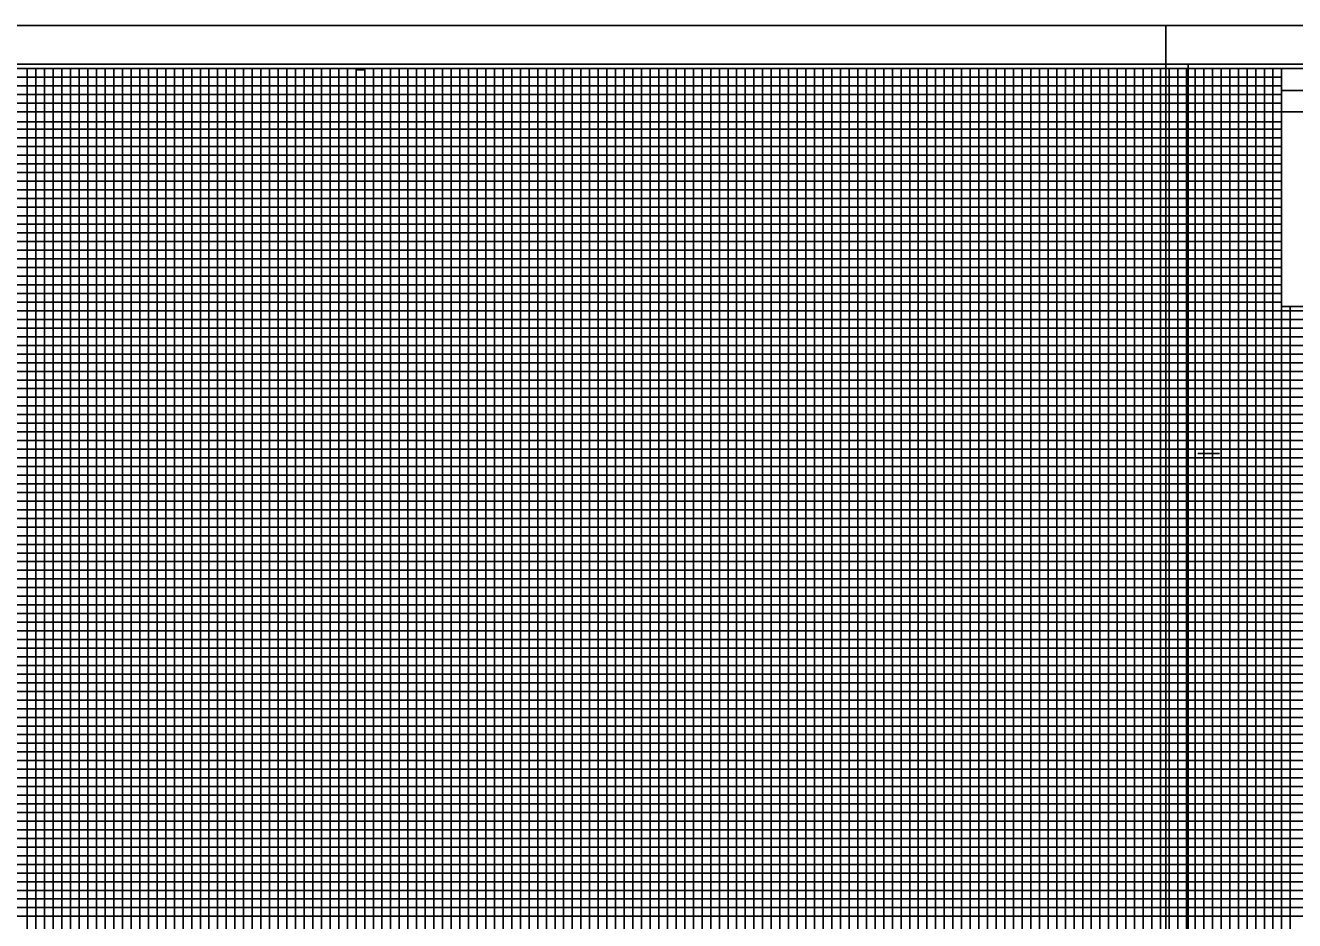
# Model space of a CAD drawing. Extents: x 2345490 to 2436403, y 465165 to 573888.
# Drawn here: x 2385091 to 2385824, y 515670 to 516188 of the extents above; entities that cross this region are included whole.
import ezdxf

# ---------------------------------------------------------------- set-up
doc = ezdxf.new("R2010")
doc.units = 0
for name, color, linetype in [('Old_Level_18', 7, 'Continuous'), ('Old_Level_40', 7, 'Continuous'), ('Old_Level_41', 7, 'Continuous'), ('Old_Level_42', 7, 'Continuous'), ('Old_Level_43', 7, 'Continuous'), ('Old_Level_50', 7, 'Continuous'), ('Old_Level_51', 7, 'Continuous')]:
    doc.layers.add(name, color=color, linetype=linetype)

msp = doc.modelspace()

# ---------------------------------------------------------------- linework, layer by layer
at = {"layer": 'Old_Level_18'}
msp.add_lwpolyline([(2386016.79875, 516162.5265), (2384516.79875, 516162.5265), (2384516.79875, 515112.5265), (2386016.79875, 515112.5265)], close=True, dxfattribs=at)
at = {"layer": 'Old_Level_40'}
msp.add_line((2385816.74875, 516149.9765), (2386016.79875, 516149.9765), dxfattribs=at)
for points in [[(2385816.74875, 516162.5265), (2386016.79875, 516162.5265), (2386016.79875, 516137.4765), (2385816.74875, 516137.4765)], [(2385816.74875, 516137.4765), (2385916.79875, 516137.4765), (2385916.79875, 516024.9765), (2385816.74875, 516024.9765)]]:
    msp.add_lwpolyline(points, close=True, dxfattribs=at)
at = {"layer": 'Old_Level_41'}
msp.add_line((2385768.29875, 515940.0265), (2385780.79875, 515940.0265), dxfattribs=at)
for points in [[(2385091.79875, 515137.5265), (2385091.79875, 516162.5265), (2385141.79875, 516162.5265), (2385141.79875, 515137.5265)], [(2385116.79875, 515137.5265), (2385116.79875, 516162.5265), (2385166.79875, 516162.5265), (2385166.79875, 515137.5265)], [(2385191.79875, 515137.5265), (2385191.79875, 516162.5265), (2385241.79875, 516162.5265), (2385241.79875, 515137.5265)], [(2385216.79875, 515137.5265), (2385216.79875, 516162.5265), (2385266.79875, 516162.5265), (2385266.79875, 515137.5265)], [(2385291.79875, 515137.5265), (2385291.79875, 516162.5265), (2385341.79875, 516162.5265), (2385341.79875, 515137.5265)], [(2385316.79875, 515137.5265), (2385316.79875, 516162.5265), (2385366.79875, 516162.5265), (2385366.79875, 515137.5265)], [(2385391.79875, 515137.5265), (2385391.79875, 516162.5265), (2385441.79875, 516162.5265), (2385441.79875, 515137.5265)], [(2385416.79875, 515137.5265), (2385416.79875, 516162.5265), (2385466.79875, 516162.5265), (2385466.79875, 515137.5265)], [(2385491.79875, 515137.5265), (2385491.79875, 516162.5265), (2385541.79875, 516162.5265), (2385541.79875, 515137.5265)], [(2385516.79875, 515137.5265), (2385516.79875, 516162.5265), (2385566.79875, 516162.5265), (2385566.79875, 515137.5265)], [(2385591.79875, 515137.5265), (2385591.79875, 516162.5265), (2385641.79875, 516162.5265), (2385641.79875, 515137.5265)], [(2385616.79875, 515137.5265), (2385616.79875, 516162.5265), (2385666.79875, 516162.5265), (2385666.79875, 515137.5265)], [(2385691.79875, 515137.5265), (2385691.79875, 516162.5265), (2385741.79875, 516162.5265), (2385741.79875, 515137.5265)], [(2385716.79875, 515137.5265), (2385716.79875, 516162.5265), (2385766.79875, 516162.5265), (2385766.79875, 515137.5265)], [(2385791.79875, 515137.5265), (2385791.79875, 516162.5265)], [(2385816.79875, 515137.5265), (2385816.79875, 516162.5265), (2385843.09875, 516162.5265)], [(2384516.79875, 516112.5265), (2385816.74875, 516112.5265)], [(2385816.74875, 516062.5265), (2384516.79875, 516062.5265), (2384516.79875, 516012.4765), (2386016.79875, 516012.4765)], [(2386016.79875, 515987.5265), (2384516.79875, 515987.5265), (2384516.79875, 516037.5265), (2385816.74875, 516037.5265)], [(2386016.79875, 515962.5265), (2384516.79875, 515962.5265), (2384516.79875, 515912.5265), (2386016.79875, 515912.5265)], [(2386016.79875, 515887.5265), (2384516.79875, 515887.5265), (2384516.79875, 515937.5265), (2386016.79875, 515937.5265)], [(2386016.79875, 515862.5265), (2384516.79875, 515862.5265), (2384516.79875, 515812.5265), (2386016.79875, 515812.5265)], [(2386016.79875, 515762.5265), (2384516.79875, 515762.5265), (2384516.79875, 515712.5265), (2386016.79875, 515712.5265)]]:
    msp.add_lwpolyline(points, dxfattribs=at)
at = {"layer": 'Old_Level_42'}
for points in [[(2385816.74875, 516087.5265), (2384516.89875, 516087.5265), (2384516.89875, 516137.4765), (2385816.74875, 516137.4765)], [(2386016.79875, 515787.5265), (2384516.79875, 515787.5265), (2384516.79875, 515837.5265), (2386016.79875, 515837.5265)], [(2386016.79875, 515687.5265), (2384516.79875, 515687.5265), (2384516.79875, 515737.5265), (2386016.79875, 515737.5265)]]:
    msp.add_lwpolyline(points, dxfattribs=at)
at = {"layer": 'Old_Level_43'}
for p, q in [((2385966.79875, 515982.5265), (2384566.79875, 515982.5265)), ((2384566.79875, 515977.5265), (2385966.79875, 515977.5265)), ((2385966.79875, 515957.5265), (2384566.79875, 515957.5265))]:
    msp.add_line(p, q, dxfattribs=at)
for points in [[(2385816.74875, 516157.5265), (2384566.79875, 516157.5265), (2384566.79875, 516152.5265), (2385816.74875, 516152.5265)], [(2385096.79875, 515137.5265), (2385096.79875, 516162.5265), (2385101.79875, 516162.5265), (2385101.79875, 515137.5265)], [(2385106.79875, 515137.5265), (2385106.79875, 516162.5265), (2385111.79875, 516162.5265), (2385111.79875, 515137.5265)], [(2385121.79875, 515137.5265), (2385121.79875, 516162.5265), (2385126.79875, 516162.5265), (2385126.79875, 515137.5265)], [(2385131.79875, 515137.5265), (2385131.79875, 516162.5265), (2385136.79875, 516162.5265), (2385136.79875, 515137.5265)], [(2385146.79875, 515137.5265), (2385146.79875, 516162.5265), (2385151.79875, 516162.5265), (2385151.79875, 515137.5265)], [(2385156.79875, 515137.5265), (2385156.79875, 516162.5265), (2385161.79875, 516162.5265), (2385161.79875, 515137.5265)], [(2385171.79875, 515137.5265), (2385171.79875, 516162.5265), (2385176.79875, 516162.5265), (2385176.79875, 515137.5265)], [(2385181.79875, 515137.5265), (2385181.79875, 516162.5265), (2385186.79875, 516162.5265), (2385186.79875, 515137.5265)], [(2385196.79875, 515137.5265), (2385196.79875, 516162.5265), (2385201.79875, 516162.5265), (2385201.79875, 515137.5265)], [(2385206.79875, 515137.5265), (2385206.79875, 516162.5265), (2385211.79875, 516162.5265), (2385211.79875, 515137.5265)], [(2385221.79875, 515137.5265), (2385221.79875, 516162.5265), (2385226.79875, 516162.5265), (2385226.79875, 515137.5265)], [(2385231.79875, 515137.5265), (2385231.79875, 516162.5265), (2385236.79875, 516162.5265), (2385236.79875, 515137.5265)], [(2385246.79875, 515137.5265), (2385246.79875, 516162.5265), (2385251.79875, 516162.5265), (2385251.79875, 515137.5265)], [(2385256.79875, 515137.5265), (2385256.79875, 516162.5265), (2385261.79875, 516162.5265), (2385261.79875, 515137.5265)], [(2385271.79875, 515137.5265), (2385271.79875, 516162.5265), (2385276.79875, 516162.5265), (2385276.79875, 515137.5265)], [(2385281.79875, 515137.5265), (2385281.79875, 516161.9265), (2385286.79875, 516161.9265), (2385286.79875, 515137.5265)], [(2385296.79875, 515137.5265), (2385296.79875, 516162.5265), (2385301.79875, 516162.5265), (2385301.79875, 515137.5265)], [(2385306.79875, 515137.5265), (2385306.79875, 516162.5265), (2385311.79875, 516162.5265), (2385311.79875, 515137.5265)], [(2385321.79875, 515137.5265), (2385321.79875, 516162.5265), (2385326.79875, 516162.5265), (2385326.79875, 515137.5265)], [(2385331.79875, 515137.5265), (2385331.79875, 516162.5265), (2385336.79875, 516162.5265), (2385336.79875, 515137.5265)], [(2385346.79875, 515137.5265), (2385346.79875, 516162.5265), (2385351.79875, 516162.5265), (2385351.79875, 515137.5265)], [(2385356.79875, 515137.5265), (2385356.79875, 516162.5265), (2385361.79875, 516162.5265), (2385361.79875, 515137.5265)], [(2385371.79875, 515137.5265), (2385371.79875, 516162.5265), (2385376.79875, 516162.5265), (2385376.79875, 515137.5265)], [(2385381.79875, 515137.5265), (2385381.79875, 516162.5265), (2385386.79875, 516162.5265), (2385386.79875, 515137.5265)], [(2385396.79875, 515137.5265), (2385396.79875, 516162.5265), (2385401.79875, 516162.5265), (2385401.79875, 515137.5265)], [(2385406.79875, 515137.5265), (2385406.79875, 516162.5265), (2385411.79875, 516162.5265), (2385411.79875, 515137.5265)], [(2385421.79875, 515137.5265), (2385421.79875, 516162.5265), (2385426.79875, 516162.5265), (2385426.79875, 515137.5265)], [(2385431.79875, 515137.5265), (2385431.79875, 516162.5265), (2385436.79875, 516162.5265), (2385436.79875, 515137.5265)], [(2385446.79875, 515137.5265), (2385446.79875, 516162.5265), (2385451.79875, 516162.5265), (2385451.79875, 515137.5265)], [(2385456.79875, 515137.5265), (2385456.79875, 516162.5265), (2385461.79875, 516162.5265), (2385461.79875, 515137.5265)], [(2385471.79875, 515137.5265), (2385471.79875, 516162.5265), (2385476.79875, 516162.5265), (2385476.79875, 515137.5265)], [(2385481.79875, 515137.5265), (2385481.79875, 516162.5265), (2385486.79875, 516162.5265), (2385486.79875, 515137.5265)], [(2385496.79875, 515137.5265), (2385496.79875, 516162.5265), (2385501.79875, 516162.5265), (2385501.79875, 515137.5265)], [(2385506.79875, 515137.5265), (2385506.79875, 516162.5265), (2385511.79875, 516162.5265), (2385511.79875, 515137.5265)], [(2385521.79875, 515137.5265), (2385521.79875, 516162.5265), (2385526.79875, 516162.5265), (2385526.79875, 515137.5265)], [(2385531.79875, 515137.5265), (2385531.79875, 516162.5265), (2385536.79875, 516162.5265), (2385536.79875, 515137.5265)], [(2385546.79875, 515137.5265), (2385546.79875, 516162.5265), (2385551.79875, 516162.5265), (2385551.79875, 515137.5265)], [(2385556.79875, 515137.5265), (2385556.79875, 516162.5265), (2385561.79875, 516162.5265), (2385561.79875, 515137.5265)], [(2385571.79875, 515137.5265), (2385571.79875, 516162.5265), (2385576.79875, 516162.5265), (2385576.79875, 515137.5265)], [(2385581.79875, 515137.5265), (2385581.79875, 516162.5265), (2385586.79875, 516162.5265), (2385586.79875, 515137.5265)], [(2385596.79875, 515137.5265), (2385596.79875, 516162.5265), (2385601.79875, 516162.5265), (2385601.79875, 515137.5265)], [(2385606.79875, 515137.5265), (2385606.79875, 516162.5265), (2385611.79875, 516162.5265), (2385611.79875, 515137.5265)], [(2385621.79875, 515137.5265), (2385621.79875, 516162.5265), (2385626.79875, 516162.5265), (2385626.79875, 515137.5265)], [(2385631.79875, 515137.5265), (2385631.79875, 516162.5265), (2385636.79875, 516162.5265), (2385636.79875, 515137.5265)], [(2385646.79875, 515137.5265), (2385646.79875, 516162.5265), (2385651.79875, 516162.5265), (2385651.79875, 515137.5265)], [(2385656.79875, 515137.5265), (2385656.79875, 516162.5265), (2385661.79875, 516162.5265), (2385661.79875, 515137.5265)], [(2385671.79875, 515137.5265), (2385671.79875, 516162.5265), (2385676.79875, 516162.5265), (2385676.79875, 515137.5265)], [(2385681.79875, 515137.5265), (2385681.79875, 516162.5265), (2385686.79875, 516162.5265), (2385686.79875, 515137.5265)], [(2385696.79875, 515137.5265), (2385696.79875, 516162.5265), (2385701.79875, 516162.5265), (2385701.79875, 515137.5265)], [(2385706.79875, 515137.5265), (2385706.79875, 516162.5265), (2385711.79875, 516162.5265), (2385711.79875, 515137.5265)], [(2385721.79875, 515137.5265), (2385721.79875, 516162.5265), (2385726.79875, 516162.5265), (2385726.79875, 515137.5265)], [(2385731.79875, 515137.5265), (2385731.79875, 516162.5265), (2385736.79875, 516162.5265), (2385736.79875, 515137.5265)], [(2385746.79875, 515137.5265), (2385746.79875, 516162.5265), (2385751.79875, 516162.5265), (2385751.79875, 515137.5265)], [(2385756.79875, 515137.5265), (2385756.79875, 516162.5265), (2385761.79875, 516162.5265), (2385761.79875, 515137.5265)], [(2385771.79875, 515137.5265), (2385771.79875, 516162.5265), (2385776.79875, 516162.5265), (2385776.79875, 515137.5265)], [(2385781.79875, 515137.5265), (2385781.79875, 516162.5265), (2385786.79875, 516162.5265), (2385786.79875, 515137.5265)], [(2385796.79875, 515137.5265), (2385796.79875, 516162.5265), (2385801.79875, 516162.5265), (2385801.79875, 515137.5265)], [(2385806.79875, 515137.5265), (2385806.79875, 516162.5265), (2385811.79875, 516162.5265), (2385811.79875, 515137.5265)], [(2385816.74875, 516147.5265), (2384566.79875, 516147.5265), (2384566.79875, 516142.5265), (2385816.74875, 516142.5265)], [(2385816.74875, 516131.7765), (2384567.79875, 516131.7765), (2384567.79875, 516127.5265), (2385816.74875, 516127.5265)], [(2385816.74875, 516122.5265), (2384566.79875, 516122.5265), (2384566.79875, 516117.5265), (2385816.74875, 516117.5265)], [(2385816.74875, 516107.5265), (2384566.79875, 516107.5265), (2384566.79875, 516102.5265), (2385816.74875, 516102.5265)], [(2385816.74875, 516097.5265), (2384566.79875, 516097.5265), (2384566.79875, 516092.5265), (2385816.74875, 516092.5265)], [(2385816.74875, 516082.5265), (2384566.79875, 516082.5265), (2384566.79875, 516077.5265), (2385816.74875, 516077.5265)], [(2385816.74875, 516072.5265), (2384566.79875, 516072.5265), (2384566.79875, 516067.5265), (2385816.74875, 516067.5265)], [(2385816.74875, 516057.5265), (2384566.79875, 516057.5265), (2384566.79875, 516052.5265), (2385816.74875, 516052.5265)], [(2385816.74875, 516047.5265), (2384566.79875, 516047.5265), (2384566.79875, 516042.5265), (2385816.74875, 516042.5265)], [(2385816.74875, 516032.5265), (2384566.79875, 516032.5265), (2384566.79875, 516027.5265), (2385816.74875, 516027.5265)], [(2385821.79875, 515137.5265), (2385821.79875, 516024.9765)], [(2385966.79875, 516022.5265), (2384566.79875, 516022.5265), (2384566.79875, 516022.5265), (2384566.79875, 516002.5265), (2385966.79875, 516002.5265)], [(2384566.79875, 516017.5265), (2385966.79875, 516017.5265)], [(2385966.79875, 516007.5265), (2384566.79875, 516007.5265)], [(2385966.79875, 515997.5265), (2384566.79875, 515997.5265), (2384566.79875, 515992.5265), (2385966.79875, 515992.5265)], [(2385966.79875, 515972.5265), (2384566.79875, 515972.5265), (2384566.79875, 515967.5265), (2385966.79875, 515967.5265)], [(2385966.79875, 515952.5265), (2384566.79875, 515952.5265), (2384566.79875, 515947.5265), (2385966.79875, 515947.5265)], [(2385966.79875, 515942.5265), (2384566.79875, 515942.5265)], [(2384566.79875, 515932.5265), (2385966.79875, 515932.5265)], [(2385966.79875, 515927.5265), (2384566.79875, 515927.5265), (2384566.79875, 515922.5265), (2385966.79875, 515922.5265)], [(2385966.79875, 515917.5265), (2384566.79875, 515917.5265), (2384566.79875, 515907.5265), (2385966.79875, 515907.5265)], [(2385966.79875, 515902.5265), (2384566.79875, 515902.5265), (2384566.79875, 515897.5265), (2385966.79875, 515897.5265)], [(2385966.79875, 515892.5265), (2384566.79875, 515892.5265), (2384566.79875, 515882.5265), (2385966.79875, 515882.5265)], [(2385966.79875, 515877.5265), (2384566.79875, 515877.5265), (2384566.79875, 515872.5265), (2385966.79875, 515872.5265)], [(2385966.79875, 515867.5265), (2384566.79875, 515867.5265), (2384566.79875, 515857.5265), (2385966.79875, 515857.5265)], [(2385966.79875, 515852.5265), (2384566.79875, 515852.5265), (2384566.79875, 515847.5265), (2385966.79875, 515847.5265)], [(2385966.79875, 515842.5265), (2384566.79875, 515842.5265), (2384566.79875, 515832.5265), (2385966.79875, 515832.5265)], [(2385966.79875, 515827.5265), (2384566.79875, 515827.5265), (2384566.79875, 515822.5265), (2385966.79875, 515822.5265)], [(2385966.79875, 515817.5265), (2384566.79875, 515817.5265), (2384566.79875, 515807.5265), (2385966.79875, 515807.5265)], [(2385966.79875, 515802.5265), (2384566.79875, 515802.5265), (2384566.79875, 515797.5265), (2385966.79875, 515797.5265)], [(2385966.79875, 515792.5265), (2384566.79875, 515792.5265), (2384566.79875, 515782.5265), (2385966.79875, 515782.5265)], [(2385966.79875, 515777.5265), (2384566.79875, 515777.5265), (2384566.79875, 515772.5265), (2385966.79875, 515772.5265)], [(2385966.79875, 515767.5265), (2384566.79875, 515767.5265), (2384566.79875, 515757.5265), (2385966.79875, 515757.5265)], [(2385966.79875, 515752.5265), (2384566.79875, 515752.5265), (2384566.79875, 515747.5265), (2385966.79875, 515747.5265)], [(2385966.79875, 515742.5265), (2384566.79875, 515742.5265), (2384566.79875, 515732.5265), (2385966.79875, 515732.5265)], [(2385966.79875, 515727.5265), (2384566.79875, 515727.5265), (2384566.79875, 515722.5265), (2385966.79875, 515722.5265)], [(2385966.79875, 515717.5265), (2384566.79875, 515717.5265), (2384566.79875, 515707.5265), (2385966.79875, 515707.5265)], [(2385966.79875, 515702.5265), (2384566.79875, 515702.5265), (2384566.79875, 515697.5265), (2385966.79875, 515697.5265)], [(2385966.79875, 515692.5265), (2384566.79875, 515692.5265), (2384566.79875, 515682.5265), (2385966.79875, 515682.5265)], [(2385966.79875, 515677.5265), (2384566.79875, 515677.5265), (2384566.79875, 515672.5265), (2385966.79875, 515672.5265)]]:
    msp.add_lwpolyline(points, dxfattribs=at)
at = {"layer": 'Old_Level_50'}
for points in [[(2386029.29875, 516165.0765), (2384362.79875, 516165.0765), (2384362.79875, 515109.9765), (2386029.29875, 515109.9765)], [(2387429.29875, 516165.0765), (2385762.79875, 516165.0765), (2385762.79875, 515109.9765), (2387429.29875, 515109.9765)]]:
    msp.add_lwpolyline(points, close=True, dxfattribs=at)
at = {"layer": 'Old_Level_51'}
for points in [[(2386033.79875, 516187.5265), (2384349.79875, 516187.5265), (2384349.79875, 515087.5265), (2386033.79875, 515087.5265)], [(2387433.79875, 516187.5265), (2385749.79875, 516187.5265), (2385749.79875, 515087.5265), (2387433.79875, 515087.5265)]]:
    msp.add_lwpolyline(points, close=True, dxfattribs=at)

doc.saveas('drawing.dxf')
